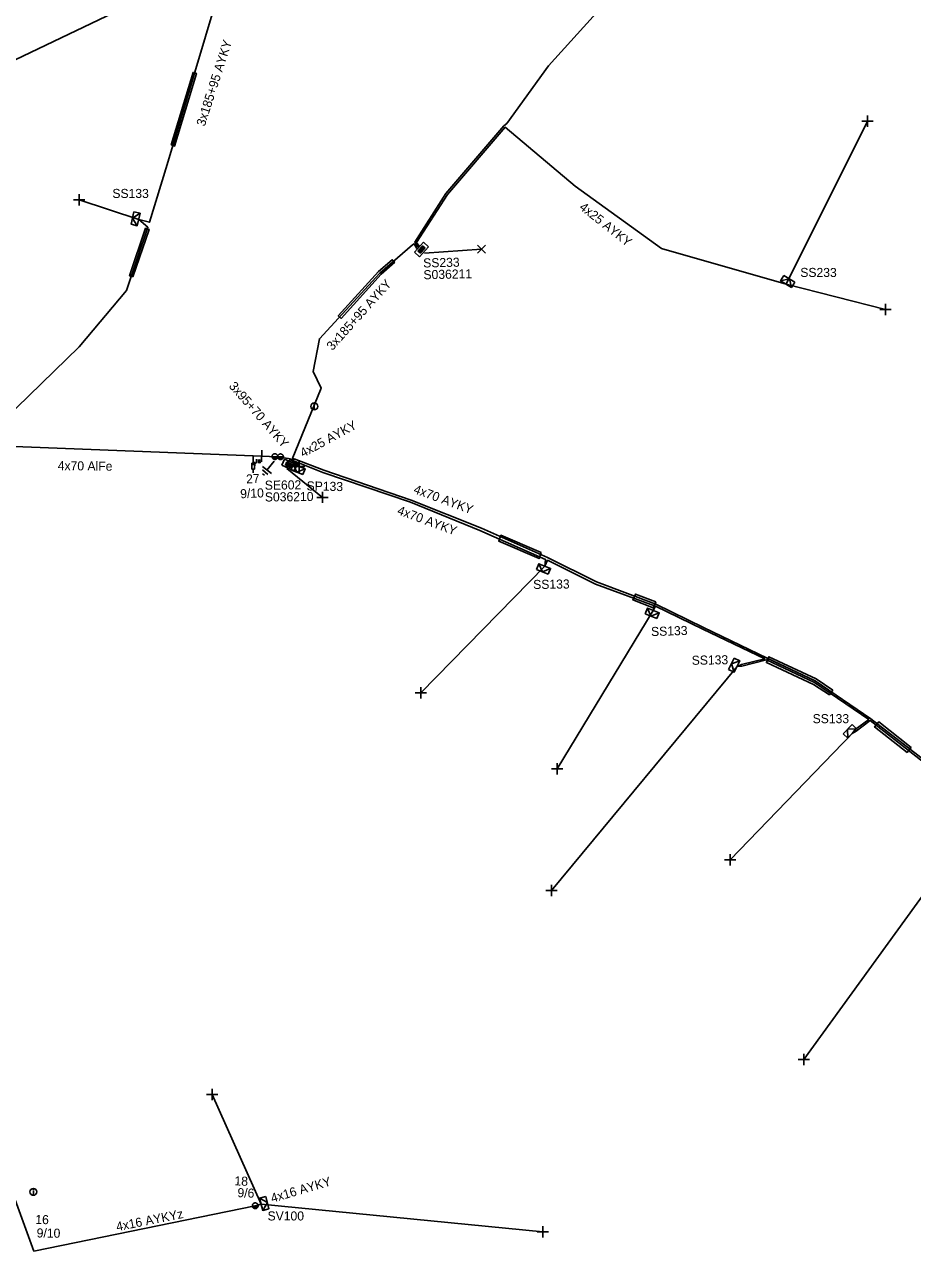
# Model space of a CAD drawing. Extents: x -748492 to -735633, y -1146251 to -1139940.
# Drawn here: x -740150.5 to -740052.7, y -1142203.1 to -1142068.7 of the extents above; entities that cross this region are included whole.
import ezdxf

# ---------------------------------------------------------------- set-up
doc = ezdxf.new("R2010")
doc.units = 0
for name, color, linetype in [('Vrstva 1', 7, 'Continuous'), ('Vrstva 10', 7, 'Continuous'), ('Vrstva 12', 7, 'Continuous'), ('Vrstva 13', 7, 'Continuous'), ('Vrstva 14', 7, 'Continuous'), ('Vrstva 15', 7, 'Continuous'), ('Vrstva 16', 7, 'Continuous'), ('Vrstva 18', 7, 'Continuous'), ('Vrstva 2', 7, 'Continuous'), ('Vrstva 20', 7, 'Continuous'), ('Vrstva 28', 7, 'Continuous'), ('Vrstva 29', 7, 'Continuous'), ('Vrstva 30', 7, 'Continuous'), ('Vrstva 31', 7, 'Continuous'), ('Vrstva 33', 7, 'Continuous'), ('Vrstva 34', 7, 'Continuous'), ('Vrstva 36', 7, 'Continuous'), ('Vrstva 5', 7, 'Continuous'), ('Vrstva 52', 7, 'Continuous'), ('Vrstva 53', 7, 'Continuous'), ('Vrstva 54', 7, 'Continuous'), ('Vrstva 59', 7, 'Continuous'), ('Vrstva 6', 7, 'Continuous'), ('Vrstva 8', 7, 'Continuous'), ('Vrstva 9', 7, 'Continuous')]:
    doc.layers.add(name, color=color, linetype=linetype)

# ---------------------------------------------------------------- blocks, each defined once
blk = doc.blocks.new('NN440')
at = {"layer": 'Vrstva 2'}
for points in [[(0.63, 0), (0.63, 0.06), (0.62, 0.13), (0.6, 0.19), (0.58, 0.25), (0.55, 0.31), (0.51, 0.37), (0.47, 0.42), (0.42, 0.46), (0.37, 0.51), (0.32, 0.54), (0.26, 0.57), (0.2, 0.59), (0.13, 0.61), (0.07, 0.62), (0, 0.63), (-0.06, 0.62), (-0.13, 0.61), (-0.19, 0.59), (-0.26, 0.57), (-0.31, 0.54), (-0.37, 0.51), (-0.42, 0.46), (-0.47, 0.42), (-0.51, 0.37), (-0.54, 0.31), (-0.57, 0.25), (-0.6, 0.19), (-0.62, 0.13), (-0.63, 0.06), (-0.63, 0), (-0.63, -0.07), (-0.62, -0.14), (-0.6, -0.2), (-0.57, -0.26), (-0.54, -0.32), (-0.51, -0.37), (-0.47, -0.43), (-0.42, -0.47), (-0.37, -0.51), (-0.31, -0.55), (-0.26, -0.58), (-0.19, -0.6), (-0.13, -0.62), (-0.06, -0.63), (0, -0.63), (0.07, -0.63), (0.13, -0.62), (0.2, -0.6), (0.26, -0.58), (0.32, -0.55), (0.37, -0.51), (0.42, -0.47), (0.47, -0.43), (0.51, -0.37), (0.55, -0.32), (0.58, -0.26), (0.6, -0.2), (0.62, -0.14), (0.63, -0.07), (0.63, 0)], [(-0.63, 0), (0.63, 0)], [(-0.6, -0.18), (0.57, -0.18)], [(-0.51, -0.32), (0.5, -0.32)], [(-0.37, -0.47), (0.35, -0.47)]]:
    blk.add_lwpolyline(points, dxfattribs=at)
blk = doc.blocks.new('NN450')
at = {"layer": 'Vrstva 2'}
for points in [[(0, 0), (0, 0.07), (-0.01, 0.13), (-0.03, 0.19), (-0.05, 0.25), (-0.08, 0.31), (-0.12, 0.37), (-0.16, 0.42), (-0.21, 0.46), (-0.26, 0.51), (-0.31, 0.54), (-0.37, 0.57), (-0.43, 0.59), (-0.5, 0.61), (-0.56, 0.62), (-0.63, 0.62), (-0.69, 0.62), (-0.75, 0.61), (-0.82, 0.59), (-0.88, 0.57), (-0.94, 0.54), (-0.99, 0.51), (-1.04, 0.46), (-1.09, 0.42), (-1.13, 0.37), (-1.17, 0.31), (-1.2, 0.25), (-1.22, 0.19), (-1.24, 0.13), (-1.25, 0.07), (-1.25, 0), (-1.25, -0.07), (-1.24, -0.13), (-1.22, -0.19), (-1.2, -0.25), (-1.17, -0.31), (-1.13, -0.37), (-1.09, -0.42), (-1.04, -0.46), (-0.99, -0.51), (-0.94, -0.54), (-0.88, -0.57), (-0.82, -0.59), (-0.75, -0.61), (-0.69, -0.62), (-0.62, -0.63), (-0.56, -0.62), (-0.5, -0.61), (-0.43, -0.59), (-0.37, -0.57), (-0.31, -0.54), (-0.26, -0.51), (-0.21, -0.46), (-0.16, -0.42), (-0.12, -0.37), (-0.08, -0.31), (-0.05, -0.25), (-0.03, -0.19), (-0.01, -0.13), (0, -0.07), (0, 0)], [(1.25, 0), (1.25, 0.07), (1.24, 0.13), (1.22, 0.19), (1.2, 0.25), (1.17, 0.31), (1.13, 0.37), (1.09, 0.42), (1.04, 0.46), (0.99, 0.51), (0.94, 0.54), (0.88, 0.57), (0.82, 0.59), (0.75, 0.61), (0.69, 0.62), (0.62, 0.62), (0.56, 0.62), (0.5, 0.61), (0.43, 0.59), (0.37, 0.57), (0.31, 0.54), (0.26, 0.51), (0.21, 0.46), (0.16, 0.42), (0.12, 0.37), (0.08, 0.31), (0.05, 0.25), (0.03, 0.19), (0.01, 0.13), (0, 0.07), (0, 0), (0, -0.07), (0.01, -0.13), (0.03, -0.19), (0.05, -0.25), (0.08, -0.31), (0.12, -0.37), (0.16, -0.42), (0.21, -0.46), (0.26, -0.51), (0.31, -0.54), (0.37, -0.57), (0.43, -0.59), (0.5, -0.61), (0.56, -0.62), (0.63, -0.63), (0.69, -0.62), (0.75, -0.61), (0.82, -0.59), (0.88, -0.57), (0.94, -0.54), (0.99, -0.51), (1.04, -0.46), (1.09, -0.42), (1.13, -0.37), (1.17, -0.31), (1.2, -0.25), (1.22, -0.19), (1.24, -0.13), (1.25, -0.07), (1.25, 0)], [(-1.25, 0), (1.25, 0)], [(-1.23, -0.16), (-0.02, -0.16)], [(-1.16, -0.32), (-0.09, -0.32)], [(-1.03, -0.47), (-0.22, -0.47)], [(0.02, -0.16), (1.23, -0.16)], [(0.09, -0.32), (1.16, -0.32)], [(0.22, -0.47), (1.03, -0.47)]]:
    blk.add_lwpolyline(points, dxfattribs=at)
blk = doc.blocks.new('NN840')
at = {"layer": 'Vrstva 15'}
for points in [[(0, 0.62), (0, -0.63)], [(-0.75, -0.71), (-0.75, -0.66)], [(-0.73, -0.76), (-0.75, -0.71)], [(-0.66, -0.8), (-0.73, -0.76)], [(-0.63, -0.8), (-0.66, -0.8)], [(-0.56, -0.76), (-0.63, -0.8)], [(-0.54, -0.71), (-0.56, -0.76)], [(-0.54, -0.38), (-0.54, -0.71)], [(-0.33, -0.38), (-0.33, -0.8)], [(-0.33, -0.64), (-0.13, -0.38)], [(-0.26, -0.56), (-0.09, -0.8)]]:
    blk.add_lwpolyline(points, dxfattribs=at)
blk = doc.blocks.new('NN770')
at = {"layer": 'Vrstva 10'}
for p, q in [((0, 0.19), (0, 0.26)), ((0, -0.28), (0, 0.11))]:
    blk.add_line(p, q, dxfattribs=at)
blk.add_circle((0, -0.01), 0.375, dxfattribs=at)
blk = doc.blocks.new('NN800')
at = {"layer": 'Vrstva 1'}
for points in [[(-0.44, 0.44), (0.44, -0.44)], [(-0.44, -0.44), (0.44, 0.44)]]:
    blk.add_lwpolyline(points, dxfattribs=at)
blk = doc.blocks.new('NN820')
at = {"layer": 'Vrstva 13'}
for points in [[(0, 0), (0, -1.05)], [(-0.16, -0.81), (0.16, -0.81)], [(-0.16, -1.47), (-0.16, -0.81)], [(0, -1.05), (-0.06, -0.93)], [(0, -1.05), (0.06, -0.93)], [(0.16, -0.81), (0.16, -1.47)], [(0.16, -1.47), (-0.16, -1.47)], [(0, -1.47), (0, -1.87)]]:
    blk.add_lwpolyline(points, dxfattribs=at)
blk = doc.blocks.new('NN620')
at = {"layer": 'Vrstva 8'}
for points in [[(0.75, 0), (-0.75, 0)], [(-0.75, 0), (-0.75, -0.75)], [(0.75, -0.75), (0.75, 0)], [(-0.75, -0.75), (0.75, -0.75)], [(0.37, -0.18), (-0.38, -0.18)], [(-0.38, -0.18), (-0.38, -0.56)], [(-0.38, -0.56), (0.37, -0.56)], [(0.32, -0.23), (-0.33, -0.23)], [(-0.33, -0.23), (-0.33, -0.51)], [(-0.33, -0.51), (0.32, -0.51)], [(0.27, -0.27), (-0.28, -0.27)], [(-0.28, -0.27), (-0.28, -0.46)], [(-0.28, -0.46), (0.27, -0.46)], [(0.23, -0.32), (-0.23, -0.32)], [(-0.23, -0.32), (-0.23, -0.42)], [(-0.23, -0.42), (0.23, -0.42)], [(-0.19, -0.37), (0.19, -0.37)], [(0.23, -0.42), (0.23, -0.32)], [(0.27, -0.46), (0.27, -0.27)], [(0.32, -0.51), (0.32, -0.23)], [(0.37, -0.56), (0.37, -0.18)]]:
    blk.add_lwpolyline(points, dxfattribs=at)
blk = doc.blocks.new('NN630')
at = {"layer": 'Vrstva 9'}
for points in [[(0, -0.7), (-0.7, 0)], [(-0.7, -0.7), (-0.7, 0), (0.7, 0), (0.7, -0.7)], [(-0.7, -0.7), (0.7, -0.7)], [(0, -0.7), (0.7, 0)]]:
    blk.add_lwpolyline(points, dxfattribs=at)
blk = doc.blocks.new('NN810')
at = {"layer": 'Vrstva 14'}
for points in [[(0, -0.64), (0, -1.89)], [(0.63, -1.89), (-0.62, -1.89)], [(0.39, -2.2), (-0.4, -2.2)], [(0, -2.52), (-0.12, -2.52)], [(0.14, -2.52), (0, -2.52)]]:
    blk.add_lwpolyline(points, dxfattribs=at)

msp = doc.modelspace()

# ---------------------------------------------------------------- linework, layer by layer
at = {"layer": 'Vrstva 1'}
for points in [[(-740179.5, -1142133.73), (-740156.29, -1142115.05), (-740125.27, -1142116.25), (-740122.58, -1142116.35)], [(-740178.84, -1142134.79), (-740171.26, -1142146.99), (-740161.01, -1142172.13), (-740149.45, -1142203.88)]]:
    msp.add_lwpolyline(points, dxfattribs=at)
at = {"layer": 'Vrstva 20'}
for points in [[(-740134.31, -1142082), (-740131.91, -1142074.01), (-740131.53, -1142074.13), (-740133.93, -1142082.13)], [(-740138.52, -1142096.54), (-740138.9, -1142096.42), (-740137.13, -1142091.19), (-740136.75, -1142091.31)], [(-740109.69, -1142094.93), (-740111.2, -1142096.24), (-740115.61, -1142101.11), (-740115.92, -1142100.85), (-740111.48, -1142095.96), (-740109.99, -1142094.66)], [(-740093.55, -1142126.92), (-740093.8, -1142127.57), (-740098.24, -1142125.66), (-740098, -1142125)], [(-740080.95, -1142132.35), (-740081.23, -1142133), (-740083.46, -1142132.13), (-740083.18, -1142131.48)], [(-740061.44, -1142142.06), (-740061.82, -1142142.58), (-740063.59, -1142141.44), (-740068.76, -1142139.03), (-740068.49, -1142138.39), (-740063.29, -1142140.81)], [(-740052.81, -1142148.37), (-740053.27, -1142148.93), (-740056.85, -1142146.12), (-740056.39, -1142145.56)]]:
    msp.add_lwpolyline(points, close=True, dxfattribs=at)
at = {"layer": 'Vrstva 5'}
for points in [[(-740107.11, -1142093.28), (-740107.49, -1142092.72), (-740104.05, -1142087.35), (-740097.69, -1142079.92), (-740097.36, -1142079.64), (-740092.76, -1142073.3), (-740079.78, -1142058.9), (-740072.08, -1142051.38), (-740062.59, -1142043.52), (-740060.33, -1142045.33), (-740059.86, -1142045.69), (-740060.06, -1142046.01)], [(-740177.44, -1142133.8), (-740177.21, -1142133.98), (-740177.02, -1142134.55), (-740167.18, -1142128.22), (-740160.6, -1142120.49), (-740151.35, -1142110.98), (-740144.44, -1142104.24), (-740139.24, -1142098.04), (-740136.88, -1142091.07), (-740137.89, -1142090.22), (-740136.7, -1142090.52), (-740134.74, -1142084.15), (-740128.46, -1142063.14), (-740128.62, -1142060.24), (-740128.11, -1142059.63)], [(-740121.09, -1142116.81), (-740121, -1142116.63), (-740117.8, -1142108.82), (-740118.66, -1142106.98), (-740117.98, -1142103.36), (-740111.34, -1142096.12), (-740107.72, -1142093.03), (-740107.57, -1142092.91), (-740107.26, -1142093.42)], [(-740122.58, -1142116.35), (-740121.18, -1142116.59), (-740121.27, -1142116.77)], [(-740120.99, -1142117.01), (-740120.77, -1142116.58), (-740117.51, -1142117.85), (-740107.88, -1142121.14), (-740100.15, -1142124.22), (-740092.88, -1142127.44), (-740087.47, -1142130.13), (-740080.95, -1142132.6), (-740075.68, -1142135.18), (-740068.68, -1142138.56), (-740063.38, -1142141.06), (-740057.27, -1142145.22), (-740050.15, -1142150.75)], [(-740120.84, -1142117.03), (-740120.74, -1142116.84), (-740117.6, -1142118.08), (-740107.97, -1142121.37), (-740100.31, -1142124.47), (-740093.08, -1142127.68), (-740093.18, -1142128.4), (-740092.86, -1142127.76), (-740087.58, -1142130.4), (-740081.08, -1142132.77), (-740081.22, -1142133.28), (-740080.96, -1142132.8), (-740075.76, -1142135.34), (-740068.95, -1142138.62), (-740071.49, -1142139.25), (-740072, -1142139.48), (-740071.46, -1142139.41), (-740068.76, -1142138.74), (-740063.48, -1142141.23), (-740057.49, -1142145.31), (-740058.98, -1142146.42), (-740059.31, -1142146.85), (-740058.88, -1142146.59), (-740057.33, -1142145.43), (-740050.3, -1142150.93)]]:
    msp.add_lwpolyline(points, dxfattribs=at)
at = {"layer": 'Vrstva 52'}
for points in [[(-740107.01, -1142093.15), (-740107.29, -1142092.77), (-740103.89, -1142087.47), (-740097.53, -1142080.06), (-740089.83, -1142086.55), (-740080.3, -1142093.42), (-740066.6, -1142097.34)], [(-740120.69, -1142117.11), (-740120.62, -1142117), (-740120.41, -1142117.08), (-740120.22, -1142117.42)], [(-740125.06, -1142198.87), (-740124.4, -1142198.7)], [(-740149.45, -1142203.88), (-740125.06, -1142198.87)]]:
    msp.add_lwpolyline(points, dxfattribs=at)
at = {"layer": 'Vrstva 59'}
for points in [[(-740130.46, -1142062.52), (-740159.13, -1142076.25)], [(-740066.6, -1142097.34), (-740057.63, -1142079.38)], [(-740137.89, -1142090.22), (-740144.46, -1142088.04)], [(-740106.42, -1142093.93), (-740100.13, -1142093.5)], [(-740066.6, -1142097.34), (-740055.63, -1142100.13)], [(-740121.58, -1142117.65), (-740117.66, -1142120.83)], [(-740093.18, -1142128.4), (-740106.81, -1142142.38)], [(-740081.22, -1142133.28), (-740091.81, -1142150.75)], [(-740072, -1142139.48), (-740092.44, -1142164.13)], [(-740059.31, -1142146.85), (-740072.75, -1142160.75)], [(-740049.27, -1142161.53), (-740064.63, -1142182.75)], [(-740124.4, -1142198.7), (-740129.81, -1142186.63)], [(-740124.4, -1142198.7), (-740093.38, -1142201.75)]]:
    msp.add_lwpolyline(points, dxfattribs=at)

# ---------------------------------------------------------------- block references
at = {"layer": 'Vrstva 13', "xscale": 0.5000000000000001, "yscale": 0.5}
for name, p, rotation in [('NN450', (-740122.58, -1142116.35), -1.792545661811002), ('NN440', (-740125.06, -1142198.87), 12.097439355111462)]:
    msp.add_blockref(name, p, dxfattribs=dict(at, rotation=rotation))
at = {"layer": 'Vrstva 15', "rotation": -38.85885553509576}
msp.add_blockref('NN810', (-740122.58, -1142116.35), dxfattribs=at)
at = {"layer": 'Vrstva 16', "rotation": -0.6249645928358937}
msp.add_blockref('NN820', (-740125.27, -1142116.25), dxfattribs=at)
at = {"layer": 'Vrstva 18', "rotation": -1.3188065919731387}
msp.add_blockref('NN840', (-740124.36, -1142116.27), dxfattribs=at)
at = {"layer": 'Vrstva 28'}
for p, rotation in [((-740107.02, -1142093.28), 47.23005819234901), ((-740121.14, -1142116.92), -24.36976107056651)]:
    msp.add_blockref('NN620', p, dxfattribs=dict(at, rotation=rotation))
at = {"layer": 'Vrstva 31'}
for p, rotation in [((-740137.89, -1142090.22), -102.9515027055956), ((-740066.6, -1142097.34), 148.12634843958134), ((-740120.22, -1142117.42), -21.511377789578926), ((-740093.18, -1142128.4), -21.51137781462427), ((-740081.22, -1142133.28), -21.511377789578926), ((-740072, -1142139.48), -117.05726064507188), ((-740059.31, -1142146.85), -134.03422989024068), ((-740124.4, -1142198.7), 104.62087387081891)]:
    msp.add_blockref('NN630', p, dxfattribs=dict(at, rotation=rotation))
at = {"layer": 'Vrstva 34'}
for p, rotation in [((-740057.63, -1142079.38), 45), ((-740144.46, -1142088.04), 44.99999995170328), ((-740055.63, -1142100.13), 45), ((-740120.22, -1142117.42), 45.00000009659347), ((-740117.66, -1142120.83), 44.99999995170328), ((-740106.81, -1142142.38), 45), ((-740091.81, -1142150.75), 45), ((-740072.75, -1142160.75), 45), ((-740092.44, -1142164.13), 44.99999995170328), ((-740064.63, -1142182.75), 45), ((-740129.81, -1142186.63), 45), ((-740093.38, -1142201.75), 45)]:
    msp.add_blockref('NN800', p, dxfattribs=dict(at, rotation=rotation))
msp.add_blockref('NN800', (-740100.13, -1142093.5), dxfattribs=at)
at = {"layer": 'Vrstva 36'}
for p in [(-740118.55, -1142110.8), (-740149.49, -1142197.33)]:
    msp.add_blockref('NN770', p, dxfattribs=at)

# ---------------------------------------------------------------- texts
at = {"layer": 'Vrstva 12'}
for s, rotation, p in [('9/10', 2.523, (-740126.69, -1142120.94)), ('9/6', 357.833, (-740127.03, -1142197.92)), ('9/10', 359.152, (-740149.13, -1142202.36))]:
    msp.add_text(s, height=1, rotation=rotation, dxfattribs=at).set_placement(p)
at = {"layer": 'Vrstva 14'}
for s, rotation, p in [('27', 2.523, (-740126.04, -1142119.31)), ('18', 357.833, (-740127.36, -1142196.62)), ('16', 359.152, (-740149.28, -1142200.88))]:
    msp.add_text(s, height=1, rotation=rotation, dxfattribs=at).set_placement(p)
at = {"layer": 'Vrstva 2'}
msp.add_text('4x70 AlFe', height=1, rotation=359.35, dxfattribs=at).set_placement((-740146.81, -1142117.83))
at = {"layer": 'Vrstva 29'}
for s, rotation, p in [('S036211', 1.307, (-740106.52, -1142096.81)), ('S036210', 0.612, (-740123.99, -1142121.29))]:
    msp.add_text(s, height=1, rotation=rotation, dxfattribs=at).set_placement(p)
at = {"layer": 'Vrstva 30'}
for s, rotation, p in [('SS233', 1.307, (-740106.55, -1142095.51)), ('SE602', 0.612, (-740124, -1142119.99))]:
    msp.add_text(s, height=1, rotation=rotation, dxfattribs=at).set_placement(p)
at = {"layer": 'Vrstva 33'}
for s, rotation, p in [('SS133', 359.937, (-740140.79, -1142087.85)), ('SS233', 359.858, (-740065.03, -1142096.55)), ('SP133', 358.787, (-740119.41, -1142120.06)), ('SS133', 0.849, (-740094.44, -1142130.93)), ('SS133', 1.938, (-740081.45, -1142136.12)), ('SS133', 0.925, (-740076.98, -1142139.28)), ('SS133', 0.026, (-740063.67, -1142145.71)), ('SV100', 359.958, (-740123.7, -1142200.49))]:
    msp.add_text(s, height=1, rotation=rotation, dxfattribs=at).set_placement(p)
at = {"layer": 'Vrstva 53'}
msp.add_text('4x16 AYKYz', height=1, rotation=11.325, dxfattribs=at).set_placement((-740140.27, -1142201.68))
at = {"layer": 'Vrstva 54'}
for s, rotation, p in [('4x25 AYKY', 321.65, (-740089.45, -1142089.02)), ('4x25 AYKY', 28.61, (-740119.78, -1142116.46)), ('4x16 AYKY', 16.387, (-740123.18, -1142198.54))]:
    msp.add_text(s, height=1, rotation=rotation, dxfattribs=at).set_placement(p)
at = {"layer": 'Vrstva 6'}
for s, rotation, p in [('3x185+95 AYKY', 72.214, (-740130.62, -1142080.02)), ('3x185+95 AYKY', 48.07, (-740116.56, -1142104.72)), ('3x95+70 AYKY', 311.208, (-740128.02, -1142108.62)), ('4x70 AYKY', 339.763, (-740107.7, -1142120.33)), ('4x70 AYKY', 339.763, (-740109.5, -1142122.66))]:
    msp.add_text(s, height=1, rotation=rotation, dxfattribs=at).set_placement(p)

doc.saveas('drawing.dxf')
